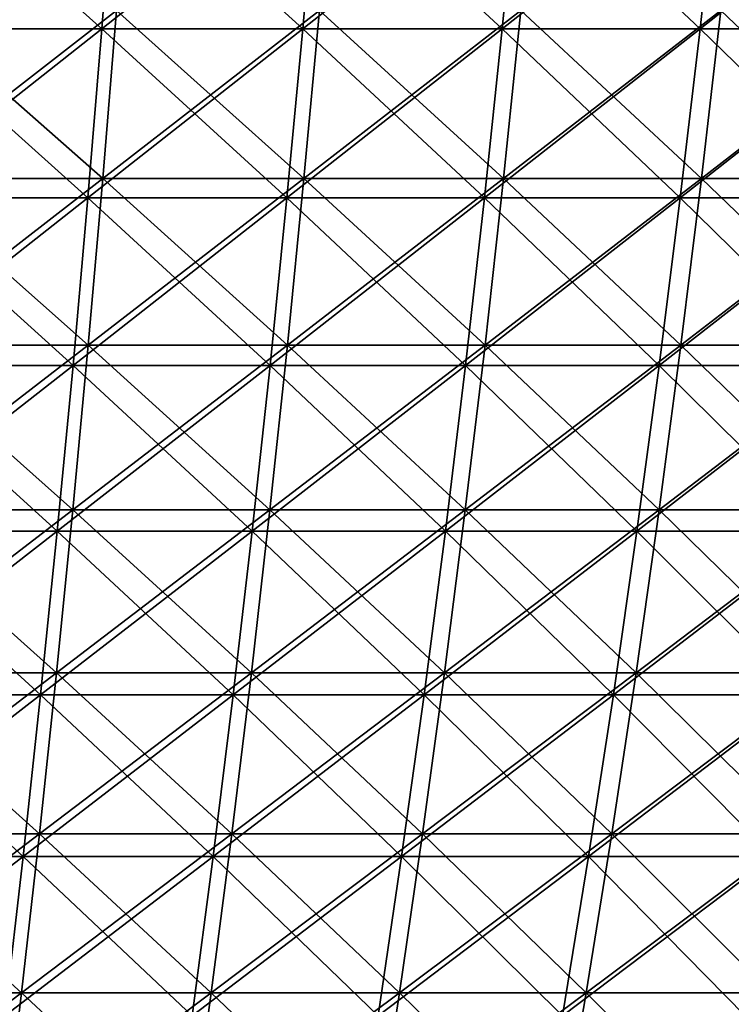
# Model space of a CAD drawing. Header units: millimetres. Extents: x -250 to 250, y 3898 to 4150.
# Tile 492 of 558: x 47 to 72, y 4030 to 4064. Entities that reach past the tile are written whole.
import ezdxf

# ---------------------------------------------------------------- set-up
doc = ezdxf.new("R2010")
doc.units = ezdxf.units.MM
doc.header["$LTSCALE"] = 5.599365
for name, color, linetype in [('2', 7, 'CONTINUOUS'), ('3', 7, 'CONTINUOUS'), ('4', 7, 'CONTINUOUS'), ('5', 7, 'CONTINUOUS')]:
    doc.layers.add(name, color=color, linetype=linetype)

msp = doc.modelspace()

# ---------------------------------------------------------------- linework, layer by layer
at = {"layer": '2', "color": 251, "linetype": 'Continuous', "true_color": 0x504f50}
for points in [[(49.784, 4058.644, -227.323), (42.76, 4058.644, -228.748), (50.256, 4064.476, -229.477), (49.784, 4058.644, -227.323)], [(50.256, 4064.476, -229.477), (42.76, 4058.644, -228.748), (43.166, 4064.476, -230.916), (50.256, 4064.476, -229.477)], [(56.761, 4058.644, -225.682), (49.784, 4058.644, -227.323), (57.299, 4064.476, -227.821), (56.761, 4058.644, -225.682)], [(57.299, 4064.476, -227.821), (49.784, 4058.644, -227.323), (50.256, 4064.476, -229.477), (57.299, 4064.476, -227.821)], [(63.684, 4058.644, -223.827), (56.761, 4058.644, -225.682), (64.288, 4064.476, -225.948), (63.684, 4058.644, -223.827)], [(64.288, 4064.476, -225.948), (56.761, 4058.644, -225.682), (57.299, 4064.476, -227.821), (64.288, 4064.476, -225.948)], [(70.547, 4058.644, -221.759), (63.684, 4058.644, -223.827), (71.215, 4064.476, -223.861), (70.547, 4058.644, -221.759)], [(71.215, 4064.476, -223.861), (63.684, 4058.644, -223.827), (64.288, 4064.476, -225.948), (71.215, 4064.476, -223.861)], [(77.342, 4058.644, -219.482), (70.547, 4058.644, -221.759), (78.075, 4064.476, -221.562), (77.342, 4058.644, -219.482)], [(78.075, 4064.476, -221.562), (70.547, 4058.644, -221.759), (71.215, 4064.476, -223.861), (78.075, 4064.476, -221.562)], [(49.282, 4052.869, -225.026), (42.328, 4052.869, -226.437), (49.784, 4058.644, -227.323), (49.282, 4052.869, -225.026)], [(49.784, 4058.644, -227.323), (42.328, 4052.869, -226.437), (42.76, 4058.644, -228.748), (49.784, 4058.644, -227.323)], [(56.188, 4052.869, -223.402), (49.282, 4052.869, -225.026), (56.761, 4058.644, -225.682), (56.188, 4052.869, -223.402)], [(56.761, 4058.644, -225.682), (49.282, 4052.869, -225.026), (49.784, 4058.644, -227.323), (56.761, 4058.644, -225.682)], [(63.041, 4052.869, -221.566), (56.188, 4052.869, -223.402), (63.684, 4058.644, -223.827), (63.041, 4052.869, -221.566)], [(63.684, 4058.644, -223.827), (56.188, 4052.869, -223.402), (56.761, 4058.644, -225.682), (63.684, 4058.644, -223.827)], [(69.834, 4052.869, -219.519), (63.041, 4052.869, -221.566), (70.547, 4058.644, -221.759), (69.834, 4052.869, -219.519)], [(70.547, 4058.644, -221.759), (63.041, 4052.869, -221.566), (63.684, 4058.644, -223.827), (70.547, 4058.644, -221.759)], [(76.561, 4052.869, -217.265), (69.834, 4052.869, -219.519), (77.342, 4058.644, -219.482), (76.561, 4052.869, -217.265)], [(77.342, 4058.644, -219.482), (69.834, 4052.869, -219.519), (70.547, 4058.644, -221.759), (77.342, 4058.644, -219.482)], [(48.748, 4047.154, -222.59), (41.87, 4047.154, -223.986), (49.282, 4052.869, -225.026), (48.748, 4047.154, -222.59)], [(49.282, 4052.869, -225.026), (41.87, 4047.154, -223.986), (42.328, 4052.869, -226.437), (49.282, 4052.869, -225.026)], [(55.58, 4047.154, -220.983), (48.748, 4047.154, -222.59), (56.188, 4052.869, -223.402), (55.58, 4047.154, -220.983)], [(56.188, 4052.869, -223.402), (48.748, 4047.154, -222.59), (49.282, 4052.869, -225.026), (56.188, 4052.869, -223.402)], [(62.358, 4047.154, -219.167), (55.58, 4047.154, -220.983), (63.041, 4052.869, -221.566), (62.358, 4047.154, -219.167)], [(63.041, 4052.869, -221.566), (55.58, 4047.154, -220.983), (56.188, 4052.869, -223.402), (63.041, 4052.869, -221.566)], [(69.078, 4047.154, -217.143), (62.358, 4047.154, -219.167), (69.834, 4052.869, -219.519), (69.078, 4047.154, -217.143)], [(69.834, 4052.869, -219.519), (62.358, 4047.154, -219.167), (63.041, 4052.869, -221.566), (69.834, 4052.869, -219.519)], [(75.732, 4047.154, -214.912), (69.078, 4047.154, -217.143), (76.561, 4052.869, -217.265), (75.732, 4047.154, -214.912)], [(76.561, 4052.869, -217.265), (69.078, 4047.154, -217.143), (69.834, 4052.869, -219.519), (76.561, 4052.869, -217.265)], [(48.184, 4041.504, -220.016), (41.386, 4041.504, -221.395), (48.748, 4047.154, -222.59), (48.184, 4041.504, -220.016)], [(48.748, 4047.154, -222.59), (41.386, 4041.504, -221.395), (41.87, 4047.154, -223.986), (48.748, 4047.154, -222.59)], [(54.937, 4041.504, -218.427), (48.184, 4041.504, -220.016), (55.58, 4047.154, -220.983), (54.937, 4041.504, -218.427)], [(55.58, 4047.154, -220.983), (48.184, 4041.504, -220.016), (48.748, 4047.154, -222.59), (55.58, 4047.154, -220.983)], [(61.637, 4041.504, -216.632), (54.937, 4041.504, -218.427), (62.358, 4047.154, -219.167), (61.637, 4041.504, -216.632)], [(62.358, 4047.154, -219.167), (54.937, 4041.504, -218.427), (55.58, 4047.154, -220.983), (62.358, 4047.154, -219.167)], [(68.279, 4041.504, -214.631), (61.637, 4041.504, -216.632), (69.078, 4047.154, -217.143), (68.279, 4041.504, -214.631)], [(69.078, 4047.154, -217.143), (61.637, 4041.504, -216.632), (62.358, 4047.154, -219.167), (69.078, 4047.154, -217.143)], [(74.856, 4041.504, -212.427), (68.279, 4041.504, -214.631), (75.732, 4047.154, -214.912), (74.856, 4041.504, -212.427)], [(75.732, 4047.154, -214.912), (68.279, 4041.504, -214.631), (69.078, 4047.154, -217.143), (75.732, 4047.154, -214.912)], [(47.59, 4035.92, -217.304), (40.876, 4035.92, -218.666), (48.184, 4041.504, -220.016), (47.59, 4035.92, -217.304)], [(48.184, 4041.504, -220.016), (40.876, 4035.92, -218.666), (41.386, 4041.504, -221.395), (48.184, 4041.504, -220.016)], [(54.26, 4035.92, -215.735), (47.59, 4035.92, -217.304), (54.937, 4041.504, -218.427), (54.26, 4035.92, -215.735)], [(54.937, 4041.504, -218.427), (47.59, 4035.92, -217.304), (48.184, 4041.504, -220.016), (54.937, 4041.504, -218.427)], [(60.877, 4035.92, -213.962), (54.26, 4035.92, -215.735), (61.637, 4041.504, -216.632), (60.877, 4035.92, -213.962)], [(61.637, 4041.504, -216.632), (54.26, 4035.92, -215.735), (54.937, 4041.504, -218.427), (61.637, 4041.504, -216.632)], [(67.438, 4035.92, -211.986), (60.877, 4035.92, -213.962), (68.279, 4041.504, -214.631), (67.438, 4035.92, -211.986)], [(68.279, 4041.504, -214.631), (60.877, 4035.92, -213.962), (61.637, 4041.504, -216.632), (68.279, 4041.504, -214.631)], [(73.934, 4035.92, -209.809), (67.438, 4035.92, -211.986), (74.856, 4041.504, -212.427), (73.934, 4035.92, -209.809)], [(74.856, 4041.504, -212.427), (67.438, 4035.92, -211.986), (68.279, 4041.504, -214.631), (74.856, 4041.504, -212.427)], [(46.967, 4030.408, -214.457), (40.34, 4030.408, -215.802), (47.59, 4035.92, -217.304), (46.967, 4030.408, -214.457)], [(47.59, 4035.92, -217.304), (40.34, 4030.408, -215.802), (40.876, 4035.92, -218.666), (47.59, 4035.92, -217.304)], [(53.549, 4030.408, -212.909), (46.967, 4030.408, -214.457), (54.26, 4035.92, -215.735), (53.549, 4030.408, -212.909)], [(54.26, 4035.92, -215.735), (46.967, 4030.408, -214.457), (47.59, 4035.92, -217.304), (54.26, 4035.92, -215.735)], [(60.08, 4030.408, -211.159), (53.549, 4030.408, -212.909), (60.877, 4035.92, -213.962), (60.08, 4030.408, -211.159)], [(60.877, 4035.92, -213.962), (53.549, 4030.408, -212.909), (54.26, 4035.92, -215.735), (60.877, 4035.92, -213.962)], [(66.554, 4030.408, -209.209), (60.08, 4030.408, -211.159), (67.438, 4035.92, -211.986), (66.554, 4030.408, -209.209)], [(67.438, 4035.92, -211.986), (60.08, 4030.408, -211.159), (60.877, 4035.92, -213.962), (67.438, 4035.92, -211.986)], [(72.965, 4030.408, -207.06), (66.554, 4030.408, -209.209), (73.934, 4035.92, -209.809), (72.965, 4030.408, -207.06)], [(73.934, 4035.92, -209.809), (66.554, 4030.408, -209.209), (67.438, 4035.92, -211.986), (73.934, 4035.92, -209.809)], [(46.314, 4024.971, -211.477), (39.78, 4024.971, -212.803), (46.967, 4030.408, -214.457), (46.314, 4024.971, -211.477)], [(46.967, 4030.408, -214.457), (39.78, 4024.971, -212.803), (40.34, 4030.408, -215.802), (46.967, 4030.408, -214.457)], [(52.805, 4024.971, -209.951), (46.314, 4024.971, -211.477), (53.549, 4030.408, -212.909), (52.805, 4024.971, -209.951)], [(53.549, 4030.408, -212.909), (46.314, 4024.971, -211.477), (46.967, 4030.408, -214.457), (53.549, 4030.408, -212.909)], [(59.245, 4024.971, -208.225), (52.805, 4024.971, -209.951), (60.08, 4030.408, -211.159), (59.245, 4024.971, -208.225)], [(60.08, 4030.408, -211.159), (52.805, 4024.971, -209.951), (53.549, 4030.408, -212.909), (60.08, 4030.408, -211.159)], [(65.629, 4024.971, -206.302), (59.245, 4024.971, -208.225), (66.554, 4030.408, -209.209), (65.629, 4024.971, -206.302)], [(66.554, 4030.408, -209.209), (59.245, 4024.971, -208.225), (60.08, 4030.408, -211.159), (66.554, 4030.408, -209.209)], [(71.951, 4024.971, -204.183), (65.629, 4024.971, -206.302), (72.965, 4030.408, -207.06), (71.951, 4024.971, -204.183)], [(72.965, 4030.408, -207.06), (65.629, 4024.971, -206.302), (66.554, 4030.408, -209.209), (72.965, 4030.408, -207.06)]]:
    msp.add_3dface(points, dxfattribs=at)
at = {"layer": '3', "color": 251, "linetype": 'Continuous', "true_color": 0x504f50}
for points in [[(42.76, 4058.644, 228.748), (49.784, 4058.644, 227.323), (43.166, 4064.476, 230.916), (42.76, 4058.644, 228.748)], [(43.166, 4064.476, 230.916), (49.784, 4058.644, 227.323), (50.256, 4064.476, 229.477), (43.166, 4064.476, 230.916)], [(49.784, 4058.644, 227.323), (56.761, 4058.644, 225.682), (50.256, 4064.476, 229.477), (49.784, 4058.644, 227.323)], [(50.256, 4064.476, 229.477), (56.761, 4058.644, 225.682), (57.299, 4064.476, 227.821), (50.256, 4064.476, 229.477)], [(56.761, 4058.644, 225.682), (63.684, 4058.644, 223.827), (57.299, 4064.476, 227.821), (56.761, 4058.644, 225.682)], [(57.299, 4064.476, 227.821), (63.684, 4058.644, 223.827), (64.288, 4064.476, 225.948), (57.299, 4064.476, 227.821)], [(63.684, 4058.644, 223.827), (70.547, 4058.644, 221.759), (64.288, 4064.476, 225.948), (63.684, 4058.644, 223.827)], [(64.288, 4064.476, 225.948), (70.547, 4058.644, 221.759), (71.215, 4064.476, 223.861), (64.288, 4064.476, 225.948)], [(70.547, 4058.644, 221.759), (77.342, 4058.644, 219.482), (71.215, 4064.476, 223.861), (70.547, 4058.644, 221.759)], [(71.215, 4064.476, 223.861), (77.342, 4058.644, 219.482), (78.075, 4064.476, 221.562), (71.215, 4064.476, 223.861)], [(42.328, 4052.869, 226.437), (49.282, 4052.869, 225.026), (42.76, 4058.644, 228.748), (42.328, 4052.869, 226.437)], [(42.76, 4058.644, 228.748), (49.282, 4052.869, 225.026), (49.784, 4058.644, 227.323), (42.76, 4058.644, 228.748)], [(49.282, 4052.869, 225.026), (56.188, 4052.869, 223.402), (49.784, 4058.644, 227.323), (49.282, 4052.869, 225.026)], [(49.784, 4058.644, 227.323), (56.188, 4052.869, 223.402), (56.761, 4058.644, 225.682), (49.784, 4058.644, 227.323)], [(56.188, 4052.869, 223.402), (63.041, 4052.869, 221.566), (56.761, 4058.644, 225.682), (56.188, 4052.869, 223.402)], [(56.761, 4058.644, 225.682), (63.041, 4052.869, 221.566), (63.684, 4058.644, 223.827), (56.761, 4058.644, 225.682)], [(63.041, 4052.869, 221.566), (69.834, 4052.869, 219.519), (63.684, 4058.644, 223.827), (63.041, 4052.869, 221.566)], [(63.684, 4058.644, 223.827), (69.834, 4052.869, 219.519), (70.547, 4058.644, 221.759), (63.684, 4058.644, 223.827)], [(69.834, 4052.869, 219.519), (76.561, 4052.869, 217.265), (70.547, 4058.644, 221.759), (69.834, 4052.869, 219.519)], [(70.547, 4058.644, 221.759), (76.561, 4052.869, 217.265), (77.342, 4058.644, 219.482), (70.547, 4058.644, 221.759)], [(41.87, 4047.154, 223.986), (48.748, 4047.154, 222.59), (42.328, 4052.869, 226.437), (41.87, 4047.154, 223.986)], [(42.328, 4052.869, 226.437), (48.748, 4047.154, 222.59), (49.282, 4052.869, 225.026), (42.328, 4052.869, 226.437)], [(48.748, 4047.154, 222.59), (55.58, 4047.154, 220.983), (49.282, 4052.869, 225.026), (48.748, 4047.154, 222.59)], [(49.282, 4052.869, 225.026), (55.58, 4047.154, 220.983), (56.188, 4052.869, 223.402), (49.282, 4052.869, 225.026)], [(55.58, 4047.154, 220.983), (62.358, 4047.154, 219.167), (56.188, 4052.869, 223.402), (55.58, 4047.154, 220.983)], [(56.188, 4052.869, 223.402), (62.358, 4047.154, 219.167), (63.041, 4052.869, 221.566), (56.188, 4052.869, 223.402)], [(62.358, 4047.154, 219.167), (69.078, 4047.154, 217.143), (63.041, 4052.869, 221.566), (62.358, 4047.154, 219.167)], [(63.041, 4052.869, 221.566), (69.078, 4047.154, 217.143), (69.834, 4052.869, 219.519), (63.041, 4052.869, 221.566)], [(69.078, 4047.154, 217.143), (75.732, 4047.154, 214.912), (69.834, 4052.869, 219.519), (69.078, 4047.154, 217.143)], [(69.834, 4052.869, 219.519), (75.732, 4047.154, 214.912), (76.561, 4052.869, 217.265), (69.834, 4052.869, 219.519)], [(41.386, 4041.504, 221.395), (48.184, 4041.504, 220.016), (41.87, 4047.154, 223.986), (41.386, 4041.504, 221.395)], [(41.87, 4047.154, 223.986), (48.184, 4041.504, 220.016), (48.748, 4047.154, 222.59), (41.87, 4047.154, 223.986)], [(48.184, 4041.504, 220.016), (54.937, 4041.504, 218.427), (48.748, 4047.154, 222.59), (48.184, 4041.504, 220.016)], [(48.748, 4047.154, 222.59), (54.937, 4041.504, 218.427), (55.58, 4047.154, 220.983), (48.748, 4047.154, 222.59)], [(54.937, 4041.504, 218.427), (61.637, 4041.504, 216.632), (55.58, 4047.154, 220.983), (54.937, 4041.504, 218.427)], [(55.58, 4047.154, 220.983), (61.637, 4041.504, 216.632), (62.358, 4047.154, 219.167), (55.58, 4047.154, 220.983)], [(61.637, 4041.504, 216.632), (68.279, 4041.504, 214.631), (62.358, 4047.154, 219.167), (61.637, 4041.504, 216.632)], [(62.358, 4047.154, 219.167), (68.279, 4041.504, 214.631), (69.078, 4047.154, 217.143), (62.358, 4047.154, 219.167)], [(68.279, 4041.504, 214.631), (74.856, 4041.504, 212.427), (69.078, 4047.154, 217.143), (68.279, 4041.504, 214.631)], [(69.078, 4047.154, 217.143), (74.856, 4041.504, 212.427), (75.732, 4047.154, 214.912), (69.078, 4047.154, 217.143)], [(40.876, 4035.92, 218.666), (47.59, 4035.92, 217.304), (41.386, 4041.504, 221.395), (40.876, 4035.92, 218.666)], [(41.386, 4041.504, 221.395), (47.59, 4035.92, 217.304), (48.184, 4041.504, 220.016), (41.386, 4041.504, 221.395)], [(47.59, 4035.92, 217.304), (54.26, 4035.92, 215.735), (48.184, 4041.504, 220.016), (47.59, 4035.92, 217.304)], [(48.184, 4041.504, 220.016), (54.26, 4035.92, 215.735), (54.937, 4041.504, 218.427), (48.184, 4041.504, 220.016)], [(54.26, 4035.92, 215.735), (60.877, 4035.92, 213.962), (54.937, 4041.504, 218.427), (54.26, 4035.92, 215.735)], [(54.937, 4041.504, 218.427), (60.877, 4035.92, 213.962), (61.637, 4041.504, 216.632), (54.937, 4041.504, 218.427)], [(60.877, 4035.92, 213.962), (67.438, 4035.92, 211.986), (61.637, 4041.504, 216.632), (60.877, 4035.92, 213.962)], [(61.637, 4041.504, 216.632), (67.438, 4035.92, 211.986), (68.279, 4041.504, 214.631), (61.637, 4041.504, 216.632)], [(67.438, 4035.92, 211.986), (73.934, 4035.92, 209.809), (68.279, 4041.504, 214.631), (67.438, 4035.92, 211.986)], [(68.279, 4041.504, 214.631), (73.934, 4035.92, 209.809), (74.856, 4041.504, 212.427), (68.279, 4041.504, 214.631)], [(40.34, 4030.408, 215.802), (46.967, 4030.408, 214.457), (40.876, 4035.92, 218.666), (40.34, 4030.408, 215.802)], [(40.876, 4035.92, 218.666), (46.967, 4030.408, 214.457), (47.59, 4035.92, 217.304), (40.876, 4035.92, 218.666)], [(46.967, 4030.408, 214.457), (53.549, 4030.408, 212.909), (47.59, 4035.92, 217.304), (46.967, 4030.408, 214.457)], [(47.59, 4035.92, 217.304), (53.549, 4030.408, 212.909), (54.26, 4035.92, 215.735), (47.59, 4035.92, 217.304)], [(53.549, 4030.408, 212.909), (60.08, 4030.408, 211.159), (54.26, 4035.92, 215.735), (53.549, 4030.408, 212.909)], [(54.26, 4035.92, 215.735), (60.08, 4030.408, 211.159), (60.877, 4035.92, 213.962), (54.26, 4035.92, 215.735)], [(60.08, 4030.408, 211.159), (66.554, 4030.408, 209.209), (60.877, 4035.92, 213.962), (60.08, 4030.408, 211.159)], [(60.877, 4035.92, 213.962), (66.554, 4030.408, 209.209), (67.438, 4035.92, 211.986), (60.877, 4035.92, 213.962)], [(66.554, 4030.408, 209.209), (72.965, 4030.408, 207.06), (67.438, 4035.92, 211.986), (66.554, 4030.408, 209.209)], [(67.438, 4035.92, 211.986), (72.965, 4030.408, 207.06), (73.934, 4035.92, 209.809), (67.438, 4035.92, 211.986)], [(40.34, 4030.408, 215.802), (46.314, 4024.971, 211.477), (46.967, 4030.408, 214.457), (40.34, 4030.408, 215.802)], [(46.314, 4024.971, 211.477), (52.805, 4024.971, 209.951), (46.967, 4030.408, 214.457), (46.314, 4024.971, 211.477)], [(46.967, 4030.408, 214.457), (52.805, 4024.971, 209.951), (53.549, 4030.408, 212.909), (46.967, 4030.408, 214.457)], [(52.805, 4024.971, 209.951), (59.245, 4024.971, 208.225), (53.549, 4030.408, 212.909), (52.805, 4024.971, 209.951)], [(53.549, 4030.408, 212.909), (59.245, 4024.971, 208.225), (60.08, 4030.408, 211.159), (53.549, 4030.408, 212.909)], [(59.245, 4024.971, 208.225), (65.629, 4024.971, 206.302), (60.08, 4030.408, 211.159), (59.245, 4024.971, 208.225)], [(60.08, 4030.408, 211.159), (65.629, 4024.971, 206.302), (66.554, 4030.408, 209.209), (60.08, 4030.408, 211.159)], [(65.629, 4024.971, 206.302), (71.951, 4024.971, 204.183), (66.554, 4030.408, 209.209), (65.629, 4024.971, 206.302)], [(66.554, 4030.408, 209.209), (71.951, 4024.971, 204.183), (72.965, 4030.408, 207.06), (66.554, 4030.408, 209.209)]]:
    msp.add_3dface(points, dxfattribs=at)
at = {"layer": '4', "color": 155, "linetype": 'Continuous', "true_color": 0x4a708c}
for points in [[(49.75, 4063.839, 227.168), (42.731, 4063.839, 228.592), (50.202, 4069.76, 229.228), (49.75, 4063.839, 227.168)], [(50.202, 4069.76, 229.228), (42.731, 4063.839, 228.592), (43.119, 4069.76, 230.665), (50.202, 4069.76, 229.228)], [(56.723, 4063.839, 225.528), (49.75, 4063.839, 227.168), (57.237, 4069.76, 227.573), (56.723, 4063.839, 225.528)], [(57.237, 4069.76, 227.573), (49.75, 4063.839, 227.168), (50.202, 4069.76, 229.228), (57.237, 4069.76, 227.573)], [(63.641, 4063.839, 223.674), (56.723, 4063.839, 225.528), (64.218, 4069.76, 225.702), (63.641, 4063.839, 223.674)], [(64.218, 4069.76, 225.702), (56.723, 4063.839, 225.528), (57.237, 4069.76, 227.573), (64.218, 4069.76, 225.702)], [(70.499, 4063.839, 221.608), (63.641, 4063.839, 223.674), (71.138, 4069.76, 223.618), (70.499, 4063.839, 221.608)], [(71.138, 4069.76, 223.618), (63.641, 4063.839, 223.674), (64.218, 4069.76, 225.702), (71.138, 4069.76, 223.618)], [(77.29, 4063.839, 219.332), (70.499, 4063.839, 221.608), (77.991, 4069.76, 221.321), (77.29, 4063.839, 219.332)], [(77.991, 4069.76, 221.321), (70.499, 4063.839, 221.608), (71.138, 4069.76, 223.618), (77.991, 4069.76, 221.321)], [(49.267, 4057.973, 224.962), (42.316, 4057.973, 226.372), (49.75, 4063.839, 227.168), (49.267, 4057.973, 224.962)], [(49.75, 4063.839, 227.168), (42.316, 4057.973, 226.372), (42.731, 4063.839, 228.592), (49.75, 4063.839, 227.168)], [(56.172, 4057.973, 223.338), (49.267, 4057.973, 224.962), (56.723, 4063.839, 225.528), (56.172, 4057.973, 223.338)], [(56.723, 4063.839, 225.528), (49.267, 4057.973, 224.962), (49.75, 4063.839, 227.168), (56.723, 4063.839, 225.528)], [(63.023, 4057.973, 221.502), (56.172, 4057.973, 223.338), (63.641, 4063.839, 223.674), (63.023, 4057.973, 221.502)], [(63.641, 4063.839, 223.674), (56.172, 4057.973, 223.338), (56.723, 4063.839, 225.528), (63.641, 4063.839, 223.674)], [(69.814, 4057.973, 219.456), (63.023, 4057.973, 221.502), (70.499, 4063.839, 221.608), (69.814, 4057.973, 219.456)], [(70.499, 4063.839, 221.608), (63.023, 4057.973, 221.502), (63.641, 4063.839, 223.674), (70.499, 4063.839, 221.608)], [(76.539, 4057.973, 217.202), (69.814, 4057.973, 219.456), (77.29, 4063.839, 219.332), (76.539, 4057.973, 217.202)], [(77.29, 4063.839, 219.332), (69.814, 4057.973, 219.456), (70.499, 4063.839, 221.608), (77.29, 4063.839, 219.332)], [(48.753, 4052.166, 222.611), (41.874, 4052.166, 224.007), (49.267, 4057.973, 224.962), (48.753, 4052.166, 222.611)], [(49.267, 4057.973, 224.962), (41.874, 4052.166, 224.007), (42.316, 4057.973, 226.372), (49.267, 4057.973, 224.962)], [(55.585, 4052.166, 221.004), (48.753, 4052.166, 222.611), (56.172, 4057.973, 223.338), (55.585, 4052.166, 221.004)], [(56.172, 4057.973, 223.338), (48.753, 4052.166, 222.611), (49.267, 4057.973, 224.962), (56.172, 4057.973, 223.338)], [(62.364, 4052.166, 219.187), (55.585, 4052.166, 221.004), (63.023, 4057.973, 221.502), (62.364, 4052.166, 219.187)], [(63.023, 4057.973, 221.502), (55.585, 4052.166, 221.004), (56.172, 4057.973, 223.338), (63.023, 4057.973, 221.502)], [(69.085, 4052.166, 217.163), (62.364, 4052.166, 219.187), (69.814, 4057.973, 219.456), (69.085, 4052.166, 217.163)], [(69.814, 4057.973, 219.456), (62.364, 4052.166, 219.187), (63.023, 4057.973, 221.502), (69.814, 4057.973, 219.456)], [(75.739, 4052.166, 214.933), (69.085, 4052.166, 217.163), (76.539, 4057.973, 217.202), (75.739, 4052.166, 214.933)], [(76.539, 4057.973, 217.202), (69.085, 4052.166, 217.163), (69.814, 4057.973, 219.456), (76.539, 4057.973, 217.202)], [(48.206, 4046.422, 220.117), (41.405, 4046.422, 221.497), (48.753, 4052.166, 222.611), (48.206, 4046.422, 220.117)], [(48.753, 4052.166, 222.611), (41.405, 4046.422, 221.497), (41.874, 4052.166, 224.007), (48.753, 4052.166, 222.611)], [(54.962, 4046.422, 218.528), (48.206, 4046.422, 220.117), (55.585, 4052.166, 221.004), (54.962, 4046.422, 218.528)], [(55.585, 4052.166, 221.004), (48.206, 4046.422, 220.117), (48.753, 4052.166, 222.611), (55.585, 4052.166, 221.004)], [(61.666, 4046.422, 216.732), (54.962, 4046.422, 218.528), (62.364, 4052.166, 219.187), (61.666, 4046.422, 216.732)], [(62.364, 4052.166, 219.187), (54.962, 4046.422, 218.528), (55.585, 4052.166, 221.004), (62.364, 4052.166, 219.187)], [(68.311, 4046.422, 214.73), (61.666, 4046.422, 216.732), (69.085, 4052.166, 217.163), (68.311, 4046.422, 214.73)], [(69.085, 4052.166, 217.163), (61.666, 4046.422, 216.732), (62.364, 4052.166, 219.187), (69.085, 4052.166, 217.163)], [(74.891, 4046.422, 212.525), (68.311, 4046.422, 214.73), (75.739, 4052.166, 214.933), (74.891, 4046.422, 212.525)], [(75.739, 4052.166, 214.933), (68.311, 4046.422, 214.73), (69.085, 4052.166, 217.163), (75.739, 4052.166, 214.933)], [(47.629, 4040.744, 217.482), (40.909, 4040.744, 218.846), (48.206, 4046.422, 220.117), (47.629, 4040.744, 217.482)], [(48.206, 4046.422, 220.117), (40.909, 4040.744, 218.846), (41.405, 4046.422, 221.497), (48.206, 4046.422, 220.117)], [(54.304, 4040.744, 215.912), (47.629, 4040.744, 217.482), (54.962, 4046.422, 218.528), (54.304, 4040.744, 215.912)], [(54.962, 4046.422, 218.528), (47.629, 4040.744, 217.482), (48.206, 4046.422, 220.117), (54.962, 4046.422, 218.528)], [(60.927, 4040.744, 214.138), (54.304, 4040.744, 215.912), (61.666, 4046.422, 216.732), (60.927, 4040.744, 214.138)], [(61.666, 4046.422, 216.732), (54.304, 4040.744, 215.912), (54.962, 4046.422, 218.528), (61.666, 4046.422, 216.732)], [(67.493, 4040.744, 212.16), (60.927, 4040.744, 214.138), (68.311, 4046.422, 214.73), (67.493, 4040.744, 212.16)], [(68.311, 4046.422, 214.73), (60.927, 4040.744, 214.138), (61.666, 4046.422, 216.732), (68.311, 4046.422, 214.73)], [(73.994, 4040.744, 209.981), (67.493, 4040.744, 212.16), (74.891, 4046.422, 212.525), (73.994, 4040.744, 209.981)], [(74.891, 4046.422, 212.525), (67.493, 4040.744, 212.16), (68.311, 4046.422, 214.73), (74.891, 4046.422, 212.525)], [(47.022, 4035.137, 214.708), (40.387, 4035.137, 216.054), (47.629, 4040.744, 217.482), (47.022, 4035.137, 214.708)], [(47.629, 4040.744, 217.482), (40.387, 4035.137, 216.054), (40.909, 4040.744, 218.846), (47.629, 4040.744, 217.482)], [(53.611, 4035.137, 213.158), (47.022, 4035.137, 214.708), (54.304, 4040.744, 215.912), (53.611, 4035.137, 213.158)], [(54.304, 4040.744, 215.912), (47.022, 4035.137, 214.708), (47.629, 4040.744, 217.482), (54.304, 4040.744, 215.912)], [(60.15, 4035.137, 211.406), (53.611, 4035.137, 213.158), (60.927, 4040.744, 214.138), (60.15, 4035.137, 211.406)], [(60.927, 4040.744, 214.138), (53.611, 4035.137, 213.158), (54.304, 4040.744, 215.912), (60.927, 4040.744, 214.138)], [(66.632, 4035.137, 209.453), (60.15, 4035.137, 211.406), (67.493, 4040.744, 212.16), (66.632, 4035.137, 209.453)], [(67.493, 4040.744, 212.16), (60.15, 4035.137, 211.406), (60.927, 4040.744, 214.138), (67.493, 4040.744, 212.16)], [(73.05, 4035.137, 207.302), (66.632, 4035.137, 209.453), (73.994, 4040.744, 209.981), (73.05, 4035.137, 207.302)], [(73.994, 4040.744, 209.981), (66.632, 4035.137, 209.453), (67.493, 4040.744, 212.16), (73.994, 4040.744, 209.981)], [(46.384, 4029.603, 211.795), (39.84, 4029.603, 213.123), (47.022, 4035.137, 214.708), (46.384, 4029.603, 211.795)], [(47.022, 4035.137, 214.708), (39.84, 4029.603, 213.123), (40.387, 4035.137, 216.054), (47.022, 4035.137, 214.708)], [(52.884, 4029.603, 210.266), (46.384, 4029.603, 211.795), (53.611, 4035.137, 213.158), (52.884, 4029.603, 210.266)], [(53.611, 4035.137, 213.158), (46.384, 4029.603, 211.795), (47.022, 4035.137, 214.708), (53.611, 4035.137, 213.158)], [(59.334, 4029.603, 208.538), (52.884, 4029.603, 210.266), (60.15, 4035.137, 211.406), (59.334, 4029.603, 208.538)], [(60.15, 4035.137, 211.406), (52.884, 4029.603, 210.266), (53.611, 4035.137, 213.158), (60.15, 4035.137, 211.406)], [(65.728, 4029.603, 206.612), (59.334, 4029.603, 208.538), (66.632, 4035.137, 209.453), (65.728, 4029.603, 206.612)], [(66.632, 4035.137, 209.453), (59.334, 4029.603, 208.538), (60.15, 4035.137, 211.406), (66.632, 4035.137, 209.453)], [(72.059, 4029.603, 204.49), (65.728, 4029.603, 206.612), (73.05, 4035.137, 207.302), (72.059, 4029.603, 204.49)], [(73.05, 4035.137, 207.302), (65.728, 4029.603, 206.612), (66.632, 4035.137, 209.453), (73.05, 4035.137, 207.302)]]:
    msp.add_3dface(points, dxfattribs=at)
at = {"layer": '5', "color": 155, "linetype": 'Continuous', "true_color": 0x4a708c}
for points in [[(42.731, 4063.839, -228.592), (49.75, 4063.839, -227.168), (43.119, 4069.76, -230.665), (42.731, 4063.839, -228.592)], [(43.119, 4069.76, -230.665), (49.75, 4063.839, -227.168), (50.202, 4069.76, -229.228), (43.119, 4069.76, -230.665)], [(49.75, 4063.839, -227.168), (56.723, 4063.839, -225.528), (50.202, 4069.76, -229.228), (49.75, 4063.839, -227.168)], [(50.202, 4069.76, -229.228), (56.723, 4063.839, -225.528), (57.237, 4069.76, -227.573), (50.202, 4069.76, -229.228)], [(56.723, 4063.839, -225.528), (63.641, 4063.839, -223.674), (57.237, 4069.76, -227.573), (56.723, 4063.839, -225.528)], [(57.237, 4069.76, -227.573), (63.641, 4063.839, -223.674), (64.218, 4069.76, -225.702), (57.237, 4069.76, -227.573)], [(63.641, 4063.839, -223.674), (70.499, 4063.839, -221.608), (64.218, 4069.76, -225.702), (63.641, 4063.839, -223.674)], [(64.218, 4069.76, -225.702), (70.499, 4063.839, -221.608), (71.138, 4069.76, -223.618), (64.218, 4069.76, -225.702)], [(70.499, 4063.839, -221.608), (77.29, 4063.839, -219.332), (71.138, 4069.76, -223.618), (70.499, 4063.839, -221.608)], [(71.138, 4069.76, -223.618), (77.29, 4063.839, -219.332), (77.991, 4069.76, -221.321), (71.138, 4069.76, -223.618)], [(42.316, 4057.973, -226.372), (49.267, 4057.973, -224.962), (42.731, 4063.839, -228.592), (42.316, 4057.973, -226.372)], [(42.731, 4063.839, -228.592), (49.267, 4057.973, -224.962), (49.75, 4063.839, -227.168), (42.731, 4063.839, -228.592)], [(49.267, 4057.973, -224.962), (56.172, 4057.973, -223.338), (49.75, 4063.839, -227.168), (49.267, 4057.973, -224.962)], [(49.75, 4063.839, -227.168), (56.172, 4057.973, -223.338), (56.723, 4063.839, -225.528), (49.75, 4063.839, -227.168)], [(56.172, 4057.973, -223.338), (63.023, 4057.973, -221.502), (56.723, 4063.839, -225.528), (56.172, 4057.973, -223.338)], [(56.723, 4063.839, -225.528), (63.023, 4057.973, -221.502), (63.641, 4063.839, -223.674), (56.723, 4063.839, -225.528)], [(63.023, 4057.973, -221.502), (69.814, 4057.973, -219.456), (63.641, 4063.839, -223.674), (63.023, 4057.973, -221.502)], [(63.641, 4063.839, -223.674), (69.814, 4057.973, -219.456), (70.499, 4063.839, -221.608), (63.641, 4063.839, -223.674)], [(69.814, 4057.973, -219.456), (76.539, 4057.973, -217.202), (70.499, 4063.839, -221.608), (69.814, 4057.973, -219.456)], [(70.499, 4063.839, -221.608), (76.539, 4057.973, -217.202), (77.29, 4063.839, -219.332), (70.499, 4063.839, -221.608)], [(41.874, 4052.166, -224.007), (48.753, 4052.166, -222.611), (42.316, 4057.973, -226.372), (41.874, 4052.166, -224.007)], [(42.316, 4057.973, -226.372), (48.753, 4052.166, -222.611), (49.267, 4057.973, -224.962), (42.316, 4057.973, -226.372)], [(48.753, 4052.166, -222.611), (55.585, 4052.166, -221.004), (49.267, 4057.973, -224.962), (48.753, 4052.166, -222.611)], [(49.267, 4057.973, -224.962), (55.585, 4052.166, -221.004), (56.172, 4057.973, -223.338), (49.267, 4057.973, -224.962)], [(55.585, 4052.166, -221.004), (62.364, 4052.166, -219.187), (56.172, 4057.973, -223.338), (55.585, 4052.166, -221.004)], [(56.172, 4057.973, -223.338), (62.364, 4052.166, -219.187), (63.023, 4057.973, -221.502), (56.172, 4057.973, -223.338)], [(62.364, 4052.166, -219.187), (69.085, 4052.166, -217.163), (63.023, 4057.973, -221.502), (62.364, 4052.166, -219.187)], [(63.023, 4057.973, -221.502), (69.085, 4052.166, -217.163), (69.814, 4057.973, -219.456), (63.023, 4057.973, -221.502)], [(69.085, 4052.166, -217.163), (75.739, 4052.166, -214.933), (69.814, 4057.973, -219.456), (69.085, 4052.166, -217.163)], [(69.814, 4057.973, -219.456), (75.739, 4052.166, -214.933), (76.539, 4057.973, -217.202), (69.814, 4057.973, -219.456)], [(41.405, 4046.422, -221.497), (48.206, 4046.422, -220.117), (41.874, 4052.166, -224.007), (41.405, 4046.422, -221.497)], [(41.874, 4052.166, -224.007), (48.206, 4046.422, -220.117), (48.753, 4052.166, -222.611), (41.874, 4052.166, -224.007)], [(48.206, 4046.422, -220.117), (54.962, 4046.422, -218.528), (48.753, 4052.166, -222.611), (48.206, 4046.422, -220.117)], [(48.753, 4052.166, -222.611), (54.962, 4046.422, -218.528), (55.585, 4052.166, -221.004), (48.753, 4052.166, -222.611)], [(54.962, 4046.422, -218.528), (61.666, 4046.422, -216.732), (55.585, 4052.166, -221.004), (54.962, 4046.422, -218.528)], [(55.585, 4052.166, -221.004), (61.666, 4046.422, -216.732), (62.364, 4052.166, -219.187), (55.585, 4052.166, -221.004)], [(61.666, 4046.422, -216.732), (68.311, 4046.422, -214.73), (62.364, 4052.166, -219.187), (61.666, 4046.422, -216.732)], [(62.364, 4052.166, -219.187), (68.311, 4046.422, -214.73), (69.085, 4052.166, -217.163), (62.364, 4052.166, -219.187)], [(68.311, 4046.422, -214.73), (74.891, 4046.422, -212.525), (69.085, 4052.166, -217.163), (68.311, 4046.422, -214.73)], [(69.085, 4052.166, -217.163), (74.891, 4046.422, -212.525), (75.739, 4052.166, -214.933), (69.085, 4052.166, -217.163)], [(40.909, 4040.744, -218.846), (47.629, 4040.744, -217.482), (41.405, 4046.422, -221.497), (40.909, 4040.744, -218.846)], [(41.405, 4046.422, -221.497), (47.629, 4040.744, -217.482), (48.206, 4046.422, -220.117), (41.405, 4046.422, -221.497)], [(47.629, 4040.744, -217.482), (54.304, 4040.744, -215.912), (48.206, 4046.422, -220.117), (47.629, 4040.744, -217.482)], [(48.206, 4046.422, -220.117), (54.304, 4040.744, -215.912), (54.962, 4046.422, -218.528), (48.206, 4046.422, -220.117)], [(54.304, 4040.744, -215.912), (60.927, 4040.744, -214.138), (54.962, 4046.422, -218.528), (54.304, 4040.744, -215.912)], [(54.962, 4046.422, -218.528), (60.927, 4040.744, -214.138), (61.666, 4046.422, -216.732), (54.962, 4046.422, -218.528)], [(60.927, 4040.744, -214.138), (67.493, 4040.744, -212.16), (61.666, 4046.422, -216.732), (60.927, 4040.744, -214.138)], [(61.666, 4046.422, -216.732), (67.493, 4040.744, -212.16), (68.311, 4046.422, -214.73), (61.666, 4046.422, -216.732)], [(67.493, 4040.744, -212.16), (73.994, 4040.744, -209.981), (68.311, 4046.422, -214.73), (67.493, 4040.744, -212.16)], [(68.311, 4046.422, -214.73), (73.994, 4040.744, -209.981), (74.891, 4046.422, -212.525), (68.311, 4046.422, -214.73)], [(40.387, 4035.137, -216.054), (47.022, 4035.137, -214.708), (40.909, 4040.744, -218.846), (40.387, 4035.137, -216.054)], [(40.909, 4040.744, -218.846), (47.022, 4035.137, -214.708), (47.629, 4040.744, -217.482), (40.909, 4040.744, -218.846)], [(47.022, 4035.137, -214.708), (53.611, 4035.137, -213.158), (47.629, 4040.744, -217.482), (47.022, 4035.137, -214.708)], [(47.629, 4040.744, -217.482), (53.611, 4035.137, -213.158), (54.304, 4040.744, -215.912), (47.629, 4040.744, -217.482)], [(53.611, 4035.137, -213.158), (60.15, 4035.137, -211.406), (54.304, 4040.744, -215.912), (53.611, 4035.137, -213.158)], [(54.304, 4040.744, -215.912), (60.15, 4035.137, -211.406), (60.927, 4040.744, -214.138), (54.304, 4040.744, -215.912)], [(60.15, 4035.137, -211.406), (66.632, 4035.137, -209.453), (60.927, 4040.744, -214.138), (60.15, 4035.137, -211.406)], [(60.927, 4040.744, -214.138), (66.632, 4035.137, -209.453), (67.493, 4040.744, -212.16), (60.927, 4040.744, -214.138)], [(66.632, 4035.137, -209.453), (73.05, 4035.137, -207.302), (67.493, 4040.744, -212.16), (66.632, 4035.137, -209.453)], [(67.493, 4040.744, -212.16), (73.05, 4035.137, -207.302), (73.994, 4040.744, -209.981), (67.493, 4040.744, -212.16)], [(40.387, 4035.137, -216.054), (46.384, 4029.603, -211.795), (47.022, 4035.137, -214.708), (40.387, 4035.137, -216.054)], [(46.384, 4029.603, -211.795), (52.884, 4029.603, -210.266), (47.022, 4035.137, -214.708), (46.384, 4029.603, -211.795)], [(47.022, 4035.137, -214.708), (52.884, 4029.603, -210.266), (53.611, 4035.137, -213.158), (47.022, 4035.137, -214.708)], [(52.884, 4029.603, -210.266), (59.334, 4029.603, -208.538), (53.611, 4035.137, -213.158), (52.884, 4029.603, -210.266)], [(53.611, 4035.137, -213.158), (59.334, 4029.603, -208.538), (60.15, 4035.137, -211.406), (53.611, 4035.137, -213.158)], [(59.334, 4029.603, -208.538), (65.728, 4029.603, -206.612), (60.15, 4035.137, -211.406), (59.334, 4029.603, -208.538)], [(60.15, 4035.137, -211.406), (65.728, 4029.603, -206.612), (66.632, 4035.137, -209.453), (60.15, 4035.137, -211.406)], [(65.728, 4029.603, -206.612), (72.059, 4029.603, -204.49), (66.632, 4035.137, -209.453), (65.728, 4029.603, -206.612)], [(66.632, 4035.137, -209.453), (72.059, 4029.603, -204.49), (73.05, 4035.137, -207.302), (66.632, 4035.137, -209.453)]]:
    msp.add_3dface(points, dxfattribs=at)

doc.saveas('drawing.dxf')
